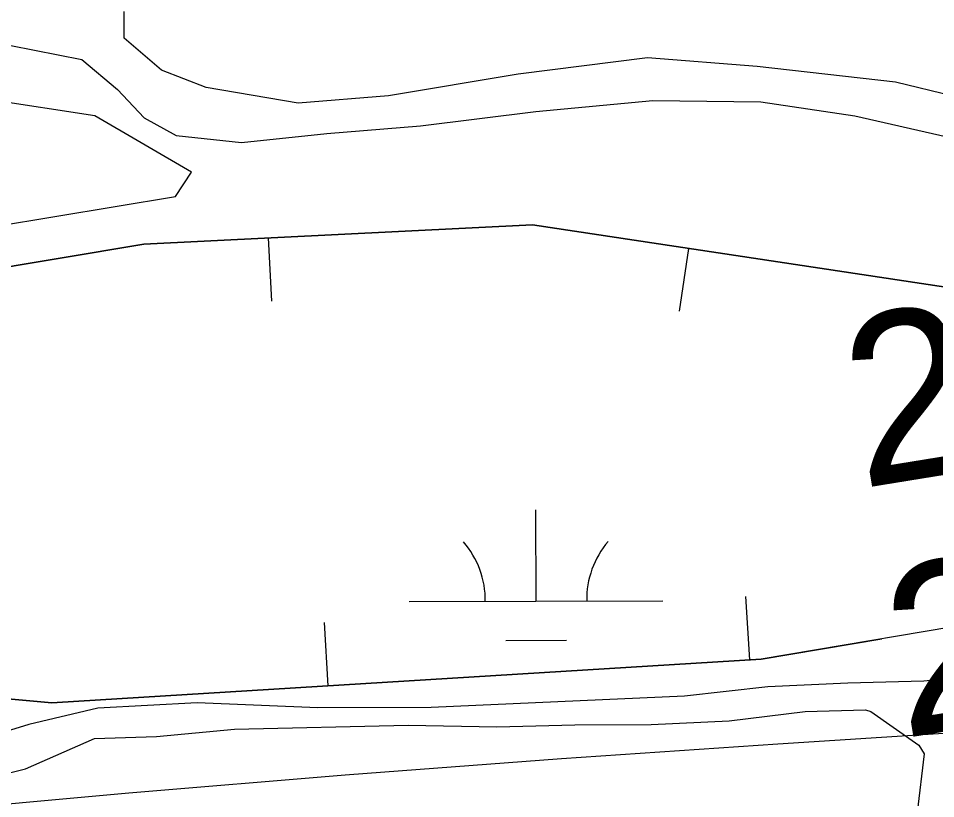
# Model space of a CAD drawing. Extents: x 3355677 to 3393573, y 612928 to 638357.
# Drawn here: x 3362995.3 to 3363357.1, y 624812.1 to 625120 of the extents above; entities that cross this region are included whole.
import ezdxf

# ---------------------------------------------------------------- set-up
doc = ezdxf.new("R2010")
doc.units = 0
for name, color, linetype in [('V-BORW-LINE', 7, 'Continuous'), ('V-RIVR-RANG', 7, 'Continuous'), ('V-SITE-VEGE', 7, 'Continuous'), ('V-TOPO-MAJR', 7, 'Continuous'), ('V-WETL-SWMP', 7, 'Continuous')]:
    doc.layers.add(name, color=color, linetype=linetype)

msp = doc.modelspace()

# ---------------------------------------------------------------- linework, layer by layer
at = {"layer": 'V-BORW-LINE'}
for p, q in [((3363093.84, 625033.32), (3363095.08, 625008.35)), ((3363259.62, 625029.21), (3363255.9, 625004.49)), ((3363283.82, 624866.92), (3363282.28, 624891.87)), ((3363117.54, 624856.62), (3363115.99, 624881.58))]:
    msp.add_line(p, q, dxfattribs=at)
for points in [[(3363467.02, 624927.35), (3363384.91, 624883.4), (3363288.31, 624867.19), (3363008.47, 624849.87), (3362836.5, 624865.56), (3362718.56, 624850.45), (3362656.99, 624819.93), (3362550.73, 624831.8), (3362401.38, 624839.31), (3362323.63, 624852.22), (3362261.75, 624851.98), (3362214.82, 624869.93), (3362304.56, 624932.34), (3362392.9, 624967.69), (3362617.51, 624972.25), (3362723.78, 625012.43), (3362872.44, 625002.06), (3363044.82, 625030.9), (3363198.05, 625038.47), (3363368.09, 625012.89), (3363449.54, 624974.26), (3363467.02, 624927.35)], [(3363381.53, 625006.52), (3363368.09, 625012.89), (3363198.05, 625038.47), (3363044.82, 625030.9), (3362872.44, 625002.06), (3362723.78, 625012.43), (3362617.51, 624972.25), (3362392.9, 624967.69), (3362304.56, 624932.34), (3362214.82, 624869.93), (3362261.75, 624851.98), (3362323.63, 624852.22), (3362401.38, 624839.31), (3362479.21, 624835.39)], [(3362758.46, 624855.57), (3362836.5, 624865.56), (3363008.47, 624849.87), (3363288.31, 624867.19), (3363335.93, 624875.18)]]:
    msp.add_lwpolyline(points, dxfattribs=at)
at = {"layer": 'V-SITE-VEGE'}
for p, q in [((3363275.62, 624842.84), (3363305.68, 624846.43)), ((3363305.68, 624846.43), (3363329.46, 624847.19)), ((3363329.46, 624847.19), (3363331.56, 624846.5)), ((3363331.56, 624846.5), (3363350.48, 624833.26)), ((3363080.5, 624839.5), (3363149.04, 624841.09)), ((3363149.04, 624841.09), (3363184.01, 624840.49)), ((3363184.01, 624840.49), (3363214.77, 624841.27)), ((3363214.77, 624841.27), (3363244.85, 624841.36)), ((3363244.85, 624841.36), (3363275.62, 624842.84)), ((3363049.73, 624836.61), (3363080.5, 624839.5)), ((3362998.02, 624823.88), (3363025.26, 624835.84)), ((3363025.26, 624835.84), (3363049.73, 624836.61)), ((3363352.59, 624829.77), (3363349.86, 624806.68)), ((3363350.48, 624833.26), (3363352.59, 624829.77)), ((3362972.16, 624817.51), (3362998.02, 624823.88))]:
    msp.add_line(p, q, dxfattribs=at)
msp.add_lwpolyline([(3362717.11, 625097.42), (3362583.58, 625068.81), (3362586.76, 625033.84), (3362561.33, 625008.41), (3362539.08, 624998.87), (3362513.64, 624995.69), (3362500.93, 624976.61), (3362529.54, 624963.9), (3362561.33, 624957.54), (3362596.3, 624967.08), (3362640.81, 624989.33), (3362685.32, 625008.41), (3362755.26, 625017.94), (3362809.3, 625021.12), (3362961.9, 625033.84), (3363057.27, 625049.73), (3363063.63, 625059.27), (3363025.48, 625081.52), (3362984.15, 625087.88), (3362968.26, 625103.78), (3362968.26, 625116.49), (3362917.39, 625119.67), (3362812.48, 625110.14)], close=True, dxfattribs=at)
msp.add_lwpolyline([(3363386.84, 625083.75), (3363341.35, 625094.81), (3363286.78, 625100.95), (3363243.41, 625104.33), (3363192.37, 625097.89), (3363141.34, 625089.35), (3363105.68, 625086.45), (3363069.29, 625092.65), (3363051.79, 625099.59), (3363037.07, 625112.14), (3363037.04, 625122.63)], dxfattribs=at)
at = {"layer": 'V-TOPO-MAJR'}
msp.add_lwpolyline([(3361557.25, 624631.72), (3361760.01, 624657.06), (3361797.35, 624661.79), (3361834.68, 624666.61), (3361871.99, 624671.54), (3361909.29, 624676.56), (3361962.94, 624683.87), (3362027.06, 624692.63), (3362091.17, 624701.41), (3362155.28, 624710.22), (3362219.38, 624719.06), (3362586.58, 624769.78), (3362610.68, 624772.95), (3362634.81, 624775.92), (3362658.97, 624778.58), (3362683.15, 624781.02), (3362953.57, 624806.65), (3363038.83, 624814.34), (3363124.13, 624821.52), (3363209.49, 624827.91), (3363294.89, 624833.79), (3363421.64, 624841.93)], dxfattribs=at)
at = {"layer": 'V-WETL-SWMP'}
for p, q in [((3362992.31, 625109.21), (3363020.31, 625103.7)), ((3363020.31, 625103.7), (3363034.33, 625091.85)), ((3363034.33, 625091.85), (3363044.85, 625080.69)), ((3363199.41, 625083.22), (3363245.56, 625087.55)), ((3363245.56, 625087.55), (3363288.22, 625086.97)), ((3363288.22, 625086.97), (3363325.3, 625081.48)), ((3363153.96, 625077.5), (3363199.41, 625083.22)), ((3363044.85, 625080.69), (3363057.46, 625073.73)), ((3363325.3, 625081.48), (3363361.7, 625073.19)), ((3363116.9, 625074.59), (3363153.96, 625077.5)), ((3363057.46, 625073.73), (3363083.34, 625071)), ((3363083.34, 625071), (3363116.9, 625074.59)), ((3363199.47, 624889.99), (3363199.37, 624925.99)), ((3363149.47, 624889.85), (3363249.47, 624890.12)), ((3363187.51, 624874.52), (3363211.51, 624874.59)), ((3363393.06, 624862.76), (3363352.51, 624858.45)), ((3363290.97, 624856.17), (3363258.11, 624852.58)), ((3363322.44, 624857.66), (3363290.97, 624856.17)), ((3363352.51, 624858.45), (3363322.44, 624857.66)), ((3363258.11, 624852.58), (3363158.11, 624848.11)), ((3363065.78, 624849.95), (3363026.62, 624847.74)), ((3363113.35, 624847.98), (3363065.78, 624849.95)), ((3363158.11, 624848.11), (3363113.35, 624847.98)), ((3363026.62, 624847.74), (3362999.36, 624841.37)), ((3362999.36, 624841.37), (3362969.31, 624832.19))]:
    msp.add_line(p, q, dxfattribs=at)
for centre, start, end in [((3363144.22, 624890.32), 359.3782, 40.9218), ((3363254.71, 624890.61), 139.3782, 180.9218)]:
    msp.add_arc(centre, 35.25, start, end, dxfattribs=at)

# ---------------------------------------------------------------- texts
at = {"layer": 'V-RIVR-RANG'}
for p in [(3363327.6, 624934.47), (3363343.89, 624835.81)]:
    msp.add_text('22.0', height=67, rotation=9.2283, dxfattribs=at).set_placement(p)

doc.saveas('drawing.dxf')
